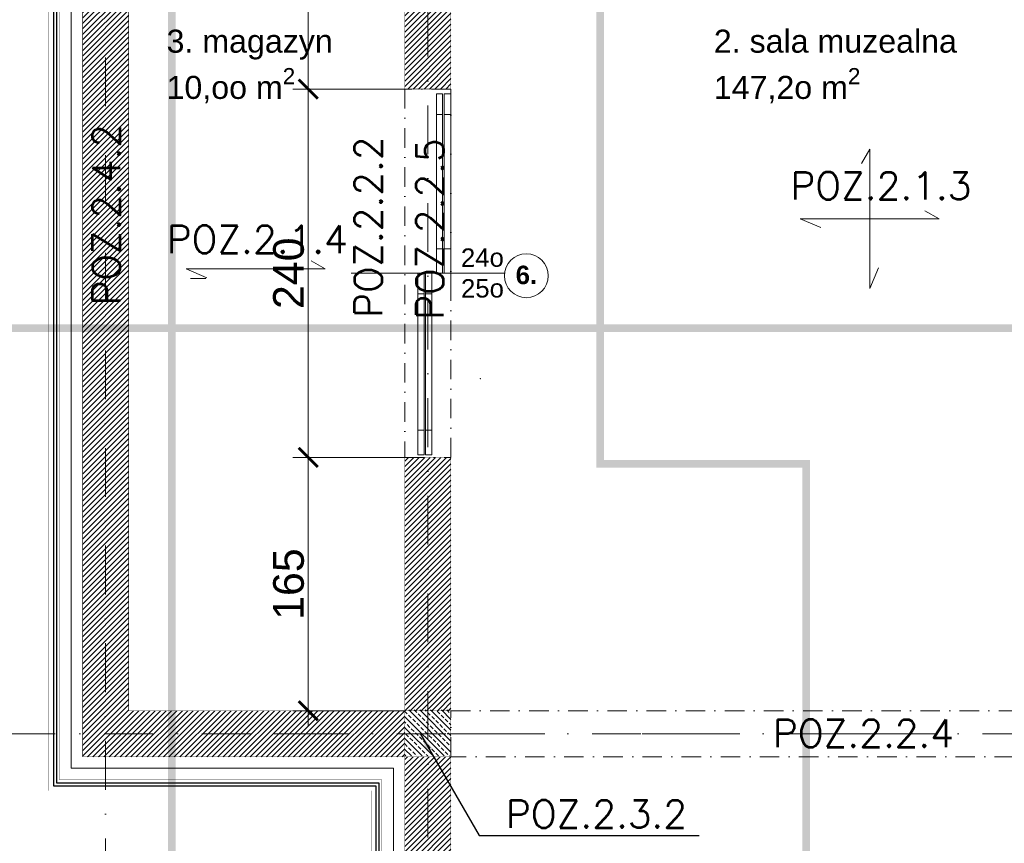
# Model space of a CAD drawing. Extents: x 4615668 to 9294084, y 5325188 to 10688993.
# Tile 547 of 656: x 4647071 to 4647713, y 5335561 to 5336098. Entities that reach past the tile are written whole.
import ezdxf
from ezdxf.lldxf.tags import DXFTag

# ---------------------------------------------------------------- set-up
doc = ezdxf.new("R2010")
doc.units = 0
doc.header["$MEASUREMENT"] = 0
doc.linetypes.add('DASHDOT', pattern=[25.4, 12.7, -6.35, 0, -6.35])
for name, color, linetype, lineweight in [('A_widok', 8, 'Continuous', 0), ('hatch', 253, 'Continuous', 0), ('K-OPISY', 252, 'Continuous', 15), ('K-OPISY @ 10', 252, 'Continuous', 15), ('K-WIDOK', 45, 'Continuous', 20), ('ocieplenie', 214, 'Continuous', 13), ('Osie', 175, 'DASHDOT', 9), ('sciany - mur', 1, 'Continuous', 30), ('Wymiar', 7, 'Continuous', 9)]:
    doc.layers.add(name, color=color, linetype=linetype, lineweight=lineweight)
for name, color, linetype in [('DIM', 7, 'Continuous'), ('OPIS', 7, 'Continuous'), ('sciany', 1, 'Continuous')]:
    doc.layers.add(name, color=color, linetype=linetype)
doc.styles.add('Arial Narrow 20', font='arial.ttf', dxfattribs={"height": 20})
doc.styles.add('ARIAL_CE', font='arial.ttf', dxfattribs={"height": 15})
doc.styles.add('ARIAL_WYM50', font='arial.ttf', dxfattribs={"height": 15})
doc.styles.add('Opis', font='simplex.shx')
doc.styles.add('Simplex', font='simplex.shx')
doc.linetypes.add('BATTING', pattern='A,0.00254,-2.54,[134,ltypeshp.shx,S=2.54,R=0,X=-2.54,Y=0],-5.08,[134,ltypeshp.shx,S=2.54,R=180,X=2.54,Y=0],-2.54', length=10.16254)
tags = doc.linetypes.add('DASH', pattern=[15, 10, -5]).pattern_tags.tags
tags[6:7] = [DXFTag(74, 4), DXFTag(75, 0), DXFTag(340, '0'), DXFTag(46, 0.0), DXFTag(50, 0.0), DXFTag(44, 0.0), DXFTag(45, 0.0)]
tags[4:5] = [DXFTag(74, 4), DXFTag(75, 0), DXFTag(340, '0'), DXFTag(46, 0.0), DXFTag(50, 0.0), DXFTag(44, 0.0), DXFTag(45, 0.0)]
doc.dimstyles.new('1do100 ok', dxfattribs={"dimscale": 0.5, "dimtxt": 12, "dimasz": 25, "dimexe": 20, "dimexo": 0, "dimgap": 5, "dimtad": 1, "dimdec": 0, "dimzin": 9, "dimtxsty": 'Arial Narrow 20', "dimblk": 'ARCHTICK', "dimcen": 3, "dimdle": 20, "dimclrd": 256, "dimclre": 256, "dimclrt": 256, "dimadec": 0, "dimazin": 2, "dimtfac": 1, "dimtdec": 0, "dimtix": 1, "dimtmove": 2, "dimatfit": 3, "dimldrblk": 'NONE', "dimfxl": 0, "dimtvp": 1, "dimtolj": 1, "dimtzin": 0, "dimlwd": 5, "dimlwe": 5, "dimarcsym": 0})
doc.dimstyles.new('1do50', dxfattribs={"dimscale": 5, "dimtxt": 2.5, "dimasz": 2.5, "dimexe": 2.5, "dimexo": 0.5, "dimgap": 1, "dimtad": 1, "dimdec": 1, "dimrnd": 0.5, "dimzin": 12, "dimdsep": 46, "dimtxsty": 'Simplex', "dimblk": 'OBLIQUE', "dimcen": 0.5, "dimdle": 2.5, "dimclrd": 256, "dimclre": 256, "dimclrt": 256, "dimadec": 1, "dimazin": 3, "dimtfac": 1, "dimtdec": 1, "dimtix": 1, "dimtmove": 0, "dimatfit": 3, "dimfxl": 0, "dimtolj": 1, "dimtzin": 0, "dimarcsym": 0})
pattern_1 = [(45, (14485.71884691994, -10341.50069414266), (-1.76776695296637, 1.76776695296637), [])]
pattern_2 = [(45, (14485.71884691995, -10341.50069414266), (-1.76776695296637, 1.76776695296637), [])]

# ---------------------------------------------------------------- blocks, each defined once
blk = doc.blocks.new('G$C61CBF25F')
at = {"layer": 'Osie', "lineweight": 0, "ltscale": 2.5}
for p, q in [((305, 0), (305, 1880.0000002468)), ((95, 540), (95, 1340)), ((1525, 640), (-5, 640))]:
    blk.add_line(p, q, dxfattribs=at)
blk = doc.blocks.new('_ArchTick')
at = {"color": 0, "linetype": 'ByBlock', "const_width": 0.15}
blk.add_lwpolyline([(-0.5, -0.5), (0.5, 0.5)], dxfattribs=at)
blk = doc.blocks.new('*D1032')
at = {"layer": 'Defpoints', "color": 0}
for p in [(4647090.195451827, 5335595.472583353), (4647300.217832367, 5335595.472583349), (4647300.217832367, 5334937.922596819)]:
    blk.add_point(p, dxfattribs=at)
at = {"layer": 'Wymiar', "linetype": 'Continuous', "lineweight": 5}
for p, q in [((4647090.195451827, 5334975.422596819), (4647090.195451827, 5334927.922596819)), ((4647300.217832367, 5334975.422596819), (4647300.217832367, 5334927.922596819)), ((4647080.195451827, 5334937.922596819), (4647310.217832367, 5334937.922596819))]:
    blk.add_line(p, q, dxfattribs=at)
at = {"layer": 'Wymiar', "linetype": 'ByBlock', "lineweight": 5, "xscale": 12.5, "yscale": 12.5, "zscale": 12.5, "rotation": 180}
blk.add_blockref('_ArchTick', (4647090.195451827, 5334937.922596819), dxfattribs=at)
at = {"layer": 'Wymiar', "linetype": 'ByBlock', "lineweight": 5, "xscale": 12.5, "yscale": 12.5, "zscale": 12.5}
blk.add_blockref('_ArchTick', (4647300.217832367, 5334937.922596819), dxfattribs=at)
at = {"layer": 'Wymiar', "lineweight": 0, "ltscale": 40, "insert": (4647195.206642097, 5334950.634056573), "char_height": 20, "attachment_point": 5, "style": 'Arial Narrow 20'}
blk.add_mtext('\\A1;210', dxfattribs=at)
blk = doc.blocks.new('_None')
blk = doc.blocks.new('*D1033')
at = {"layer": 'Defpoints', "color": 0}
for p in [(4647300.217832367, 5335595.472583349), (4647322.195451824, 5335077.936501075), (4647322.195451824, 5334937.922596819)]:
    blk.add_point(p, dxfattribs=at)
at = {"layer": 'Wymiar', "linetype": 'Continuous', "lineweight": 5}
for p, q in [((4647300.217832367, 5334975.422596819), (4647300.217832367, 5334927.922596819)), ((4647322.195451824, 5334975.422596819), (4647322.195451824, 5334927.922596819)), ((4647290.217832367, 5334937.922596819), (4647332.195451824, 5334937.922596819))]:
    blk.add_line(p, q, dxfattribs=at)
at = {"layer": 'Wymiar', "linetype": 'ByBlock', "lineweight": 5, "xscale": 12.5, "yscale": 12.5, "zscale": 12.5, "rotation": 180}
blk.add_blockref('_ArchTick', (4647300.217832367, 5334937.922596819), dxfattribs=at)
at = {"layer": 'Wymiar', "linetype": 'ByBlock', "lineweight": 5, "xscale": 12.5, "yscale": 12.5, "zscale": 12.5}
blk.add_blockref('_ArchTick', (4647322.195451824, 5334937.922596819), dxfattribs=at)
at = {"layer": 'Wymiar', "lineweight": 0, "ltscale": 40, "insert": (4647283.033499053, 5334951.476130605), "char_height": 20, "attachment_point": 5, "style": 'Arial Narrow 20'}
blk.add_mtext('\\A1;22', dxfattribs=at)
blk = doc.blocks.new('*D1101')
at = {"layer": 'Defpoints', "color": 0}
for p in [(4646832.402627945, 5335598.472583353), (4647062.188534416, 5335598.472583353), (4647269.188534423, 5335055.47258335)]:
    blk.add_point(p, dxfattribs=at)
at = {"layer": 'Wymiar', "linetype": 'Continuous', "lineweight": 5}
for p, q in [((4646832.402627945, 5335045.47258335), (4646832.402627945, 5335608.472583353)), ((4646869.902627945, 5335598.472583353), (4646822.402627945, 5335598.472583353)), ((4646869.902627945, 5335055.47258335), (4646822.402627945, 5335055.47258335))]:
    blk.add_line(p, q, dxfattribs=at)
at = {"layer": 'Wymiar', "linetype": 'ByBlock', "lineweight": 5, "xscale": 12.5, "yscale": 12.5, "zscale": 12.5}
for p, rotation in [((4646832.402627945, 5335598.472583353), 90), ((4646832.402627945, 5335055.47258335), 270)]:
    blk.add_blockref('_ArchTick', p, dxfattribs=dict(at, rotation=rotation))
at = {"layer": 'Wymiar', "lineweight": 0, "ltscale": 40, "insert": (4646819.684346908, 5335326.972583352), "char_height": 20, "attachment_point": 5, "rotation": 90, "style": 'Arial Narrow 20'}
blk.add_mtext('\\A1;543', dxfattribs=at)
blk = doc.blocks.new('*D1106')
at = {"layer": 'Defpoints', "color": 0}
for p in [(4646896.470860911, 5335632.47258335), (4647027.195451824, 5335632.47258335), (4647322.882208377, 5335092.47258335)]:
    blk.add_point(p, dxfattribs=at)
at = {"layer": 'Wymiar', "linetype": 'Continuous', "lineweight": 5}
for p, q in [((4646896.470860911, 5335082.47258335), (4646896.470860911, 5335642.47258335)), ((4646933.970860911, 5335632.47258335), (4646886.470860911, 5335632.47258335)), ((4646933.970860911, 5335092.47258335), (4646886.470860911, 5335092.47258335))]:
    blk.add_line(p, q, dxfattribs=at)
at = {"layer": 'Wymiar', "linetype": 'ByBlock', "lineweight": 5, "xscale": 12.5, "yscale": 12.5, "zscale": 12.5}
for p, rotation in [((4646896.470860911, 5335632.47258335), 90), ((4646896.470860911, 5335092.47258335), 270)]:
    blk.add_blockref('_ArchTick', p, dxfattribs=dict(at, rotation=rotation))
at = {"layer": 'Wymiar', "lineweight": 0, "ltscale": 40, "insert": (4646883.759401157, 5335362.47258335), "char_height": 20, "attachment_point": 5, "rotation": 90, "style": 'Arial Narrow 20'}
blk.add_mtext('\\A1;540', dxfattribs=at)
blk = doc.blocks.new('*D1112')
at = {"layer": 'Defpoints', "color": 0}
for p in [(4646927.274058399, 5335617.472583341), (4647322.195451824, 5335617.472583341), (4647322.195451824, 5335107.47258335)]:
    blk.add_point(p, dxfattribs=at)
at = {"layer": 'Wymiar', "linetype": 'Continuous', "lineweight": 5}
for p, q in [((4646927.274058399, 5335097.47258335), (4646927.274058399, 5335627.472583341)), ((4646964.774058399, 5335617.472583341), (4646917.274058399, 5335617.472583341)), ((4646964.774058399, 5335107.47258335), (4646917.274058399, 5335107.47258335))]:
    blk.add_line(p, q, dxfattribs=at)
at = {"layer": 'Wymiar', "linetype": 'ByBlock', "lineweight": 5, "xscale": 12.5, "yscale": 12.5, "zscale": 12.5}
for p, rotation in [((4646927.274058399, 5335617.472583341), 90), ((4646927.274058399, 5335107.47258335), 270)]:
    blk.add_blockref('_ArchTick', p, dxfattribs=dict(at, rotation=rotation))
at = {"layer": 'Wymiar', "lineweight": 0, "ltscale": 40, "insert": (4646914.562598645, 5335362.472583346), "char_height": 20, "attachment_point": 5, "rotation": 90, "style": 'Arial Narrow 20'}
blk.add_mtext('\\A1;510', dxfattribs=at)
blk = doc.blocks.new('*D1113')
at = {"layer": 'Defpoints', "color": 0}
for p in [(4646927.274058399, 5335647.47258335), (4647322.195451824, 5335647.47258335), (4647322.195451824, 5335617.472583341)]:
    blk.add_point(p, dxfattribs=at)
at = {"layer": 'Wymiar', "linetype": 'Continuous', "lineweight": 5}
for p, q in [((4646927.274058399, 5335647.47258335), (4646927.274058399, 5335659.97258335)), ((4646927.274058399, 5335607.472583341), (4646927.274058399, 5335657.47258335)), ((4646964.774058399, 5335647.47258335), (4646917.274058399, 5335647.47258335)), ((4646964.774058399, 5335617.472583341), (4646917.274058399, 5335617.472583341)), ((4646927.274058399, 5335617.472583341), (4646927.274058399, 5335604.972583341))]:
    blk.add_line(p, q, dxfattribs=at)
at = {"layer": 'Wymiar', "linetype": 'ByBlock', "lineweight": 5, "xscale": 12.5, "yscale": 12.5, "zscale": 12.5}
for p, rotation in [((4646927.274058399, 5335647.47258335), 270), ((4646927.274058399, 5335617.472583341), 90)]:
    blk.add_blockref('_ArchTick', p, dxfattribs=dict(at, rotation=rotation))
at = {"layer": 'Wymiar', "lineweight": 0, "ltscale": 40, "insert": (4646914.555777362, 5335632.472583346), "char_height": 20, "attachment_point": 5, "rotation": 90, "style": 'Arial Narrow 20'}
blk.add_mtext('\\A1;30', dxfattribs=at)
blk = doc.blocks.new('*D1114')
at = {"layer": 'Defpoints', "color": 0}
for p in [(4646927.274058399, 5336217.47258335), (4647322.195451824, 5336217.47258335), (4647322.195451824, 5335647.472583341)]:
    blk.add_point(p, dxfattribs=at)
at = {"layer": 'Wymiar', "linetype": 'Continuous', "lineweight": 5}
for p, q in [((4646927.274058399, 5335637.472583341), (4646927.274058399, 5336227.47258335)), ((4646964.774058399, 5336217.47258335), (4646917.274058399, 5336217.47258335)), ((4646964.774058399, 5335647.472583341), (4646917.274058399, 5335647.472583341))]:
    blk.add_line(p, q, dxfattribs=at)
at = {"layer": 'Wymiar', "linetype": 'ByBlock', "lineweight": 5, "xscale": 12.5, "yscale": 12.5, "zscale": 12.5}
for p, rotation in [((4646927.274058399, 5336217.47258335), 90), ((4646927.274058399, 5335647.472583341), 270)]:
    blk.add_blockref('_ArchTick', p, dxfattribs=dict(at, rotation=rotation))
at = {"layer": 'Wymiar', "lineweight": 0, "ltscale": 40, "insert": (4646914.562598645, 5335932.472583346), "char_height": 20, "attachment_point": 5, "rotation": 90, "style": 'Arial Narrow 20'}
blk.add_mtext('\\A1;570', dxfattribs=at)
blk = doc.blocks.new('_Oblique')
at = {"color": 0, "linetype": 'ByBlock', "lineweight": -2}
blk.add_line((-0.5, -0.5), (0.5, 0.5), dxfattribs=at)
blk = doc.blocks.new('*D4407')
at = {"layer": 'Defpoints', "color": 0}
for p in [(4646865.4639435, 5335617.472583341), (4647322.195451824, 5335617.472583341), (4647322.195451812, 5335442.059078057)]:
    blk.add_point(p, dxfattribs=at)
at = {"layer": 'Wymiar', "linetype": 'Continuous', "lineweight": 5}
for p, q in [((4646865.4639435, 5335432.059078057), (4646865.4639435, 5335627.472583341)), ((4646902.9639435, 5335617.472583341), (4646855.4639435, 5335617.472583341)), ((4646902.9639435, 5335442.059078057), (4646855.4639435, 5335442.059078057))]:
    blk.add_line(p, q, dxfattribs=at)
at = {"layer": 'Wymiar', "linetype": 'ByBlock', "lineweight": 5, "xscale": 12.5, "yscale": 12.5, "zscale": 12.5}
for p, rotation in [((4646865.4639435, 5335617.472583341), 90), ((4646865.4639435, 5335442.059078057), 270)]:
    blk.add_blockref('_ArchTick', p, dxfattribs=dict(at, rotation=rotation))
at = {"layer": 'Wymiar', "lineweight": 0, "ltscale": 40, "insert": (4646852.752483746, 5335529.765830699), "char_height": 20, "attachment_point": 5, "rotation": 90, "style": 'Arial Narrow 20'}
blk.add_mtext('\\A1;175', dxfattribs=at)
blk = doc.blocks.new('*D4408')
at = {"layer": 'Defpoints', "color": 0}
for p in [(4646865.4639435, 5336247.47258335), (4647322.195451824, 5336247.47258335), (4647322.195451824, 5335617.472583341)]:
    blk.add_point(p, dxfattribs=at)
at = {"layer": 'Wymiar', "linetype": 'Continuous', "lineweight": 5}
for p, q in [((4646865.4639435, 5335607.472583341), (4646865.4639435, 5336257.47258335)), ((4646902.9639435, 5336247.47258335), (4646855.4639435, 5336247.47258335)), ((4646902.9639435, 5335617.472583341), (4646855.4639435, 5335617.472583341))]:
    blk.add_line(p, q, dxfattribs=at)
at = {"layer": 'Wymiar', "linetype": 'ByBlock', "lineweight": 5, "xscale": 12.5, "yscale": 12.5, "zscale": 12.5}
for p, rotation in [((4646865.4639435, 5336247.47258335), 90), ((4646865.4639435, 5335617.472583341), 270)]:
    blk.add_blockref('_ArchTick', p, dxfattribs=dict(at, rotation=rotation))
at = {"layer": 'Wymiar', "lineweight": 0, "ltscale": 40, "insert": (4646852.745662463, 5335932.472583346), "char_height": 20, "attachment_point": 5, "rotation": 90, "style": 'Arial Narrow 20'}
blk.add_mtext('\\A1;630', dxfattribs=at)
blk = doc.blocks.new('*D4463')
at = {"layer": 'Defpoints', "color": 0}
for p in [(4647259.191139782, 5335812.472583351), (4647322.195451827, 5335812.472583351), (4647322.195451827, 5335647.472583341)]:
    blk.add_point(p, dxfattribs=at)
at = {"layer": 'DIM', "lineweight": 5, "ltscale": 40}
for p, q in [((4647259.191139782, 5335637.472583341), (4647259.191139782, 5335822.472583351)), ((4647322.195451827, 5335812.472583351), (4647249.191139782, 5335812.472583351)), ((4647322.195451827, 5335647.472583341), (4647249.191139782, 5335647.472583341))]:
    blk.add_line(p, q, dxfattribs=at)
at = {"layer": 'DIM', "linetype": 'ByBlock', "lineweight": 5, "xscale": 12.5, "yscale": 12.5, "zscale": 12.5}
for p, rotation in [((4647259.191139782, 5335812.472583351), 90), ((4647259.191139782, 5335647.472583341), 270)]:
    blk.add_blockref('_ArchTick', p, dxfattribs=dict(at, rotation=rotation))
at = {"layer": 'DIM', "lineweight": 0, "ltscale": 40, "insert": (4647246.479680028, 5335729.972583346), "char_height": 20, "attachment_point": 5, "rotation": 90, "style": 'Arial Narrow 20'}
blk.add_mtext('\\A1;165', dxfattribs=at)
blk = doc.blocks.new('*D4464')
at = {"layer": 'Defpoints', "color": 0}
for p in [(4647259.191139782, 5336052.472583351), (4647322.195451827, 5336052.472583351), (4647322.195451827, 5335812.472583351)]:
    blk.add_point(p, dxfattribs=at)
at = {"layer": 'DIM', "lineweight": 5, "ltscale": 40}
for p, q in [((4647259.191139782, 5335802.472583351), (4647259.191139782, 5336062.472583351)), ((4647322.195451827, 5336052.472583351), (4647249.191139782, 5336052.472583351)), ((4647322.195451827, 5335812.472583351), (4647249.191139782, 5335812.472583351))]:
    blk.add_line(p, q, dxfattribs=at)
at = {"layer": 'DIM', "linetype": 'ByBlock', "lineweight": 5, "xscale": 12.5, "yscale": 12.5, "zscale": 12.5}
for p, rotation in [((4647259.191139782, 5336052.472583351), 90), ((4647259.191139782, 5335812.472583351), 270)]:
    blk.add_blockref('_ArchTick', p, dxfattribs=dict(at, rotation=rotation))
at = {"layer": 'DIM', "lineweight": 0, "ltscale": 40, "insert": (4647246.479680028, 5335932.472583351), "char_height": 20, "attachment_point": 5, "rotation": 90, "style": 'Arial Narrow 20'}
blk.add_mtext('\\A1;240', dxfattribs=at)
blk = doc.blocks.new('*D4465')
at = {"layer": 'Defpoints', "color": 0}
for p in [(4647259.191139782, 5336217.47258335), (4647323.10360173, 5336217.47258335), (4647323.10360173, 5336052.472583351)]:
    blk.add_point(p, dxfattribs=at)
at = {"layer": 'DIM', "lineweight": 5, "ltscale": 40}
for p, q in [((4647259.191139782, 5336042.472583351), (4647259.191139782, 5336227.47258335)), ((4647323.10360173, 5336217.47258335), (4647249.191139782, 5336217.47258335)), ((4647323.10360173, 5336052.472583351), (4647249.191139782, 5336052.472583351))]:
    blk.add_line(p, q, dxfattribs=at)
at = {"layer": 'DIM', "linetype": 'ByBlock', "lineweight": 5, "xscale": 12.5, "yscale": 12.5, "zscale": 12.5}
for p, rotation in [((4647259.191139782, 5336217.47258335), 90), ((4647259.191139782, 5336052.472583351), 270)]:
    blk.add_blockref('_ArchTick', p, dxfattribs=dict(at, rotation=rotation))
at = {"layer": 'DIM', "lineweight": 0, "ltscale": 40, "insert": (4647246.479680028, 5336134.97258335), "char_height": 20, "attachment_point": 5, "rotation": 90, "style": 'Arial Narrow 20'}
blk.add_mtext('\\A1;165', dxfattribs=at)

msp = doc.modelspace()

# ---------------------------------------------------------------- hatches: boundary and pattern name
at = {"layer": 'hatch', "lineweight": 0, "ltscale": 40, "transparency": 33554687}
h = msp.add_hatch(dxfattribs=at)
h.set_pattern_fill('ANSI31', color=256, scale=20)
h.set_pattern_definition(pattern_2)
h.paths.add_polyline_path([(4647322.195451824, 5336247.47258335), (4647322.195451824, 5336217.47258335), (4647142.195451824, 5336217.472583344), (4647142.195451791, 5335647.472583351), (4647322.195451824, 5335647.472583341), (4647322.195451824, 5335617.472583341), (4647112.195451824, 5335617.472583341), (4647112.195451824, 5336247.47258335)])
h = msp.add_hatch(dxfattribs=at)
h.set_pattern_fill('ANSI31', color=256, scale=20)
h.set_pattern_definition(pattern_1)
h.paths.add_polyline_path([(4647322.195451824, 5336151.840111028), (4647322.195451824, 5336121.840111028), (4647322.195451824, 5336122.47258335), (4647322.195451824, 5336052.472583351), (4647334.695451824, 5336052.472583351), (4647334.695451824, 5336217.47258335), (4647322.195451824, 5336217.47258335), (4647322.195451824, 5336152.47258335), (4647322.195451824, 5336151.840111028)], is_closed=False)
h.paths.add_polyline_path([(4647334.695451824, 5336052.472583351), (4647352.195451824, 5336052.472583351), (4647352.195451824, 5336217.47258335), (4647334.695451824, 5336217.47258335), (4647334.695451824, 5336052.472583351)], is_closed=False)
h = msp.add_hatch(dxfattribs=at)
h.set_pattern_fill('ANSI31', color=256, scale=20)
h.set_pattern_definition(pattern_2)
h.paths.add_polyline_path([(4647322.195451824, 5335647.47258335), (4647337.195451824, 5335647.47258335), (4647337.195451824, 5335812.472583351), (4647322.195451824, 5335812.472583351), (4647322.195451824, 5335647.47258335)], is_closed=False)
h.paths.add_polyline_path([(4647352.195451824, 5335647.47258335), (4647352.195451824, 5335812.472583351), (4647337.195451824, 5335812.472583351), (4647337.195451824, 5335647.47258335), (4647352.195451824, 5335647.47258335)], is_closed=False)
h = msp.add_hatch(dxfattribs=at)
h.set_pattern_fill('ANSI33', color=256, scale=20, angle=90)
h.set_pattern_definition([(135, (8218.007848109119, -11480.9450743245), (-3.535533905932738, -3.535533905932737), []), (135, (8218.007848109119, -11477.4095404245), (-3.535533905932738, -3.535533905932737), [2.5, -1.25])])
h.paths.add_polyline_path([(4647322.195451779, 5335618.025495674), (4647352.195451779, 5335618.025495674), (4647352.195451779, 5335648.025495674), (4647322.195451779, 5335648.025495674)])
h = msp.add_hatch(dxfattribs=at)
h.set_pattern_fill('ANSI31', color=256, scale=20)
h.set_pattern_definition(pattern_1)
h.paths.add_polyline_path([(4647334.695451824, 5335467.059073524), (4647352.195451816, 5335467.059073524), (4647352.195451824, 5335617.47258335), (4647334.695451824, 5335617.47258335), (4647334.695451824, 5335467.059073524)], is_closed=False)
h.paths.add_polyline_path([(4647334.695451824, 5335467.059073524), (4647334.695451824, 5335617.47258335), (4647322.195451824, 5335617.47258335), (4647322.195451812, 5335467.059073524), (4647334.695451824, 5335467.059073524)], is_closed=False)
h.paths.add_polyline_path([(4647334.695451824, 5335442.059073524), (4647334.695451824, 5335467.059073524), (4647322.195451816, 5335467.059073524), (4647322.195451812, 5335442.059073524), (4647334.695451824, 5335442.059073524)], is_closed=False)
h.paths.add_polyline_path([(4647334.695451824, 5335442.059073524), (4647352.195451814, 5335442.059073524), (4647352.195451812, 5335467.059073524), (4647334.695451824, 5335467.059073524), (4647334.695451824, 5335442.059073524)], is_closed=False)
h.paths.add_polyline_path([(4647352.195451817, 5335357.059073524), (4647352.195451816, 5335382.059073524), (4647334.695451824, 5335382.059073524), (4647334.695451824, 5335357.059073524), (4647352.195451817, 5335357.059073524)], is_closed=False)
h.paths.add_polyline_path([(4647322.195451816, 5335382.059073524), (4647322.195451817, 5335357.059073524), (4647334.695451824, 5335357.059073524), (4647334.695451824, 5335382.059073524), (4647322.195451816, 5335382.059073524)], is_closed=False)
h.paths.add_polyline_path([(4647352.195451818, 5335272.059073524), (4647352.195451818, 5335297.059073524), (4647334.695451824, 5335297.059073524), (4647334.695451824, 5335272.059073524), (4647352.195451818, 5335272.059073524)], is_closed=False)
h.paths.add_polyline_path([(4647322.195451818, 5335297.059073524), (4647322.195451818, 5335272.059073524), (4647334.695451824, 5335272.059073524), (4647334.695451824, 5335297.059073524), (4647322.195451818, 5335297.059073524)], is_closed=False)
h.paths.add_polyline_path([(4647352.195451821, 5335187.059073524), (4647352.19545182, 5335212.059073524), (4647334.695451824, 5335212.059073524), (4647334.695451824, 5335187.059073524), (4647352.195451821, 5335187.059073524)], is_closed=False)
h.paths.add_polyline_path([(4647322.19545182, 5335212.059073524), (4647322.195451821, 5335187.059073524), (4647334.695451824, 5335187.059073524), (4647334.695451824, 5335212.059073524), (4647322.19545182, 5335212.059073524)], is_closed=False)
h.paths.add_polyline_path([(4647352.195451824, 5335127.222583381), (4647334.695451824, 5335127.222583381), (4647334.695451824, 5335107.47258335), (4647352.195451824, 5335107.47258335), (4647352.195451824, 5335127.222583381)], is_closed=False)
h.paths.add_polyline_path([(4647334.695451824, 5335127.222583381), (4647322.195451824, 5335127.222583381), (4647322.195451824, 5335107.47258335), (4647334.695451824, 5335107.47258335), (4647334.695451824, 5335127.222583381)], is_closed=False)

# ---------------------------------------------------------------- linework, layer by layer
at = {"linetype": 'DASHDOT', "lineweight": 0}
for points in [[(4647322.195451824, 5335812.472583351), (4647352.195451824, 5335812.472583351), (4647352.195451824, 5336052.472583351), (4647322.195451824, 5336052.472583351)], [(4647872.195451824, 5335617.47258335), (4647352.195451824, 5335617.47258335), (4647352.195451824, 5335647.47258335), (4647872.195451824, 5335647.47258335)]]:
    msp.add_lwpolyline(points, close=True, dxfattribs=at)
at = {"layer": 'A_widok', "ltscale": 10}
for points in [[(4647346.72636121, 5335948.472583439), (4647346.726361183, 5336049.408269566), (4647342.726361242, 5336049.408269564), (4647342.72636121, 5335948.472583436)], [(4647352.19545179, 5335948.472583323), (4647352.195451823, 5336049.408269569), (4647347.726361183, 5336049.408269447), (4647347.72636121, 5335948.47258332)], [(4647346.726361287, 5336035.908269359), (4647346.726361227, 5335932.472583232), (4647342.726361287, 5335932.472583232), (4647342.726361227, 5336035.908269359)], [(4647352.195451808, 5336035.908269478), (4647352.195451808, 5335932.472583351), (4647347.726361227, 5335932.472583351), (4647347.726361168, 5336035.908269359)], [(4647334.72636121, 5335830.167090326), (4647334.726361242, 5335932.472583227), (4647330.726361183, 5335932.472583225), (4647330.72636121, 5335830.167090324)], [(4647339.72636115, 5335830.167090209), (4647339.726361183, 5335932.47258311), (4647335.726361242, 5335932.472583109), (4647335.726361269, 5335830.167090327)], [(4647334.726361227, 5335918.972583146), (4647334.726361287, 5335814.167090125), (4647330.726361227, 5335814.167090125), (4647330.726361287, 5335918.972583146)], [(4647339.726361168, 5335918.972583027), (4647339.726361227, 5335814.167090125), (4647335.726361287, 5335814.167090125), (4647335.726361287, 5335918.972583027)]]:
    msp.add_lwpolyline(points, close=True, dxfattribs=at)
at = {"layer": 'A_widok'}
msp.add_point((4647371.283110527, 5335863.848856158), dxfattribs=at)
at = {"layer": 'hatch', "linetype": 'BATTING', "lineweight": 0, "ltscale": 0.75}
msp.add_lwpolyline([(4647314.717832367, 5336603.475551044), (4647314.717832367, 5336603.475551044), (4647314.717832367, 5336254.972583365), (4647104.695451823, 5336254.97258335), (4647104.695451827, 5336087.972583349), (4647104.695451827, 5335609.972583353), (4647314.717832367, 5335609.972583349), (4647314.717832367, 5335449.559073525), (4647322.195451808, 5335449.559073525)], dxfattribs=at)
at = {"layer": 'K-WIDOK'}
msp.add_line((4647192.431947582, 5335929.100441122), (4647182.431947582, 5335929.100441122), dxfattribs=at)
at = {"layer": 'ocieplenie', "lineweight": 0, "ltscale": 40, "const_width": 0.1}
msp.add_lwpolyline([(4647310.195451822, 5336605.475551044), (4647300.217832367, 5336605.475551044), (4647300.217832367, 5336269.472583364), (4647090.195451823, 5336269.472583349), (4647090.195451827, 5336087.972583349), (4647090.195451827, 5335595.472583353), (4647300.217832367, 5335595.472583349), (4647300.217832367, 5335440.059073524), (4647310.195451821, 5335440.059073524)], dxfattribs=at)
at = {"layer": 'ocieplenie', "lineweight": -3, "ltscale": 40}
for points in [[(4647322.195451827, 5336603.475551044), (4647303.217832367, 5336603.475551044), (4647303.217832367, 5336266.472583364), (4647093.195451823, 5336266.472583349), (4647093.195451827, 5336087.972583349), (4647093.195451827, 5335598.472583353), (4647303.217832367, 5335598.472583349), (4647303.217832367, 5335442.059073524), (4647322.195451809, 5335442.059073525)], [(4647322.195451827, 5336603.475551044), (4647305.217832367, 5336603.475551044), (4647305.217832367, 5336264.472583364), (4647095.195451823, 5336264.472583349), (4647095.195451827, 5336087.972583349), (4647095.195451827, 5335600.472583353), (4647305.217832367, 5335600.472583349), (4647305.217832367, 5335442.059073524), (4647322.195451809, 5335442.059073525)]]:
    msp.add_lwpolyline(points, dxfattribs=at)
at = {"layer": 'ocieplenie', "lineweight": -3, "ltscale": 40, "const_width": 0.2}
msp.add_lwpolyline([(4647322.195451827, 5336603.475551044), (4647307.217832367, 5336603.475551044), (4647307.217832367, 5336262.472583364), (4647097.195451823, 5336262.472583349), (4647097.195451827, 5336087.972583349), (4647097.195451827, 5335602.472583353), (4647307.217832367, 5335602.472583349), (4647307.217832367, 5335442.059073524), (4647322.195451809, 5335442.059073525)], dxfattribs=at)
at = {"layer": 'Osie', "lineweight": 0, "ltscale": 5}
msp.add_line((4648557.195451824, 5335632.47258335), (4647237.041711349, 5335632.47258335), dxfattribs=at)
at = {"layer": 'sciany', "ltscale": 40}
for points in [[(4647322.195451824, 5335617.472583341, 0.3, 0.3, 0), (4647112.195451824, 5335617.472583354, 0.3, 0.3, 0), (4647112.195451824, 5336247.47258335, 0.3, 0.3, 0), (4647322.195451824, 5336247.47258335, 0.3, 0, 0)], [(4647322.195451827, 5335647.472583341, 0.3, 0.3, 0), (4647142.195451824, 5335647.472583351, 0.3, 0.3, 0), (4647142.195451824, 5336217.47258335, 0.3, 0.3, 0), (4647322.195451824, 5336217.47258335, 0.3, 0, 0)]]:
    msp.add_lwpolyline(points, format="xyseb", dxfattribs=at)
at = {"layer": 'sciany', "ltscale": 40, "const_width": 0.3}
for points in [[(4647322.195451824, 5336152.47258335), (4647322.195451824, 5336152.47258335), (4647322.195451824, 5336122.47258335), (4647322.195451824, 5336122.47258335), (4647322.195451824, 5336052.472583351), (4647352.195451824, 5336052.472583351), (4647352.195451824, 5336217.47258335), (4647322.195451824, 5336217.47258335)], [(4647322.195451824, 5335617.47258335), (4647352.195451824, 5335617.47258335), (4647352.195451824, 5335647.47258335), (4647322.195451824, 5335647.47258335)], [(4647322.195451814, 5335442.059073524), (4647352.195451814, 5335442.059073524), (4647352.195451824, 5335617.47258335), (4647322.195451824, 5335617.47258335)]]:
    msp.add_lwpolyline(points, close=True, dxfattribs=at)
msp.add_lwpolyline([(4647322.195451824, 5335712.47258335), (4647322.195451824, 5335647.47258335), (4647352.195451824, 5335647.47258335), (4647352.195451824, 5335812.472583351), (4647322.195451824, 5335812.472583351), (4647322.195451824, 5335742.47258335), (4647322.195451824, 5335742.47258335), (4647322.195451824, 5335712.47258335), (4647322.195451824, 5335712.47258335)], dxfattribs=at)
at = {"layer": 'sciany - mur', "color": 251, "linetype": 'DASH', "lineweight": 0}
msp.add_line((4647352.195451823, 5336049.408269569), (4647352.195451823, 5335918.103416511), dxfattribs=at)
at = {"layer": 'sciany - mur', "color": 251, "lineweight": 0, "ltscale": 40}
msp.add_line((4647287.195451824, 5335932.472583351), (4647387.195451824, 5335932.472583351), dxfattribs=at)
msp.add_circle((4647401.375553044, 5335930.810558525), 14.27717048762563, dxfattribs=at)
at = {"layer": 'Wymiar', "linetype": 'Continuous', "ltscale": 40}
for p, q in [((4647625.075674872, 5336013.248883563), (4647619.769214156, 5336003.96573599)), ((4647625.075674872, 5335922.609677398), (4647625.075674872, 5336013.248883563)), ((4647670.395277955, 5335967.92928048), (4647661.112130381, 5335973.235741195)), ((4647579.756071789, 5335967.92928048), (4647670.395277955, 5335967.92928048)), ((4647579.756071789, 5335967.92928048), (4647593.2378722, 5335962.231471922)), ((4647270.351317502, 5335935.282975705), (4647261.068169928, 5335940.58943642)), ((4647179.712111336, 5335935.282975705), (4647270.351317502, 5335935.282975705)), ((4647179.712111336, 5335935.282975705), (4647193.193911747, 5335929.585167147)), ((4647625.075674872, 5335922.609677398), (4647630.77348343, 5335936.091477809))]:
    msp.add_line(p, q, dxfattribs=at)
at = {"layer": 'Wymiar', "linetype": 'DASHDOT', "lineweight": 0, "const_width": 5}
for points in [[(4647475.513318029, 5336938.921555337), (4647501.528934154, 5336894.515589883), (4647449.497701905, 5336894.515589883), (4647449.497701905, 5335808.386043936), (4647583.640722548, 5335808.386043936), (4647583.640722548, 5334832.438799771), (4647636.571147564, 5334832.438799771), (4647629.387417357, 5334803.35345308)], [(4647196.248974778, 5335325.898220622), (4647222.264590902, 5335370.304186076), (4647170.233358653, 5335370.304186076), (4647170.233358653, 5335417.145802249), (4647170.233358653, 5336503.275348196), (4647222.264590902, 5336503.275348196), (4647196.248974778, 5336547.68131365)], [(4646604.914026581, 5335922.612009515), (4646649.319992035, 5335948.62762564), (4646649.319992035, 5335896.596393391), (4647735.449537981, 5335896.596393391), (4647735.449537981, 5336030.739414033), (4648831.102257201, 5336030.739414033), (4648831.102257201, 5336083.66983905), (4648860.187603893, 5336076.486108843)]]:
    msp.add_lwpolyline(points, dxfattribs=at)

# ---------------------------------------------------------------- block references
at = {"lineweight": 0, "ltscale": 40}
msp.add_blockref('G$C61CBF25F', (4647032.195451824, 5334992.47258335), dxfattribs=at)

# ---------------------------------------------------------------- texts
at = {"layer": 'K-OPISY', "insert": (4647136.588243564, 5336029.697926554), "char_height": 18, "attachment_point": 9, "rotation": 90, "style": 'Simplex'}
msp.add_mtext('{\\C0;POZ.2.4.2}', dxfattribs=at)
at = {"layer": 'K-OPISY', "char_height": 18, "style": 'Simplex'}
for s, insert, attachment_point in [('{\\C0;POZ.2.1.3}', (4647691.369345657, 5335980.421648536), 9), ('{\\C0;POZ.2.3.2}', (4647388.006511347, 5335571.133902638), 7)]:
    msp.add_mtext(s, dxfattribs=dict(at, insert=insert, attachment_point=attachment_point))
at = {"layer": 'K-OPISY @ 10', "char_height": 18, "width": 427.8744737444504, "attachment_point": 1, "style": 'Opis'}
for s, insert, rotation in [('{\\C0;POZ.2.2.2}', (4647289.367195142, 5335903.514426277), 90.00000002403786), ('{\\C0;POZ.2.2.5}', (4647329.464386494, 5335902.314243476), 90.00000002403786), ('{\\C0;POZ.2.1.4}', (4647166.939029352, 5335963.590978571), 2.4037842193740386e-08), ('{\\C0;POZ.2.2.4}', (4647561.970768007, 5335641.797583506), 2.4037842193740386e-08)]:
    msp.add_mtext(s, dxfattribs=dict(at, insert=insert, rotation=rotation))
at = {"layer": 'OPIS', "char_height": 12, "width": 1777.51737514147, "attachment_point": 5, "rotation": 0.15444832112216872, "style": 'ARIAL_CE'}
for s, insert in [('\\pxi-10,l16.666687,t16.666687;24o\\P25o', (4647332.726361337, 5335932.472583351)), ('\\pxi-10,l16.666687,t16.666687;{\\fArial CE|b1|i0|c238|p34;6.}', (4647361.391231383, 5335931.200231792))]:
    msp.add_mtext(s, dxfattribs=dict(at, insert=insert))
at = {"layer": 'sciany', "color": 251, "ltscale": 40, "char_height": 15, "width": 191.1449040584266, "attachment_point": 1, "style": 'ARIAL_WYM50'}
for s, insert in [('\\A1;{\\C0;3. magazyn\\P10,oo m{\\H0.7x;\\S2^ ;}}', (4647166.892785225, 5336091.1422378)), ('\\A1;{\\C0;2. sala muzealna\\P147,2o m{\\H0.7x;\\S2^ ;}}', (4647523.518514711, 5336091.1422378))]:
    msp.add_mtext(s, dxfattribs=dict(at, insert=insert))

# ---------------------------------------------------------------- dimensions: what is measured, and where the dimension line sits
at = {"layer": 'DIM', "color": 1, "lineweight": 0, "ltscale": 40}
for base, p1, p2, picture, middle in [((4647259.191139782, 5336217.47258335), (4647323.10360173, 5336052.472583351), (4647323.10360173, 5336217.47258335), '*D4465', (4647246.479680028, 5336134.97258335)), ((4647259.191139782, 5336052.472583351), (4647322.195451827, 5335812.472583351), (4647322.195451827, 5336052.472583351), '*D4464', (4647246.479680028, 5335932.472583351)), ((4647259.191139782, 5335812.472583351), (4647322.195451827, 5335647.472583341), (4647322.195451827, 5335812.472583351), '*D4463', (4647246.479680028, 5335729.972583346))]:
    dim = msp.add_linear_dim(base=base, p1=p1, p2=p2, angle=90, dimstyle='1do100 ok', override={"dimfxl": 1, "dimfxlon": 0}, dxfattribs=at)
    dim.commit()
    dim.dimension.update_dxf_attribs({"geometry": picture, "text_midpoint": middle})
at = {"layer": 'Wymiar', "color": 31, "linetype": 'Continuous', "lineweight": 0}
for base, p1, p2, picture, middle in [((4646865.4639435, 5336247.47258335), (4647322.195451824, 5335617.472583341), (4647322.195451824, 5336247.47258335), '*D4408', (4646852.745662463, 5335932.472583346)), ((4646927.274058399, 5336217.47258335), (4647322.195451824, 5335647.472583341), (4647322.195451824, 5336217.47258335), '*D1114', (4646914.562598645, 5335932.472583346)), ((4646927.274058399, 5335647.47258335), (4647322.195451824, 5335617.472583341), (4647322.195451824, 5335647.47258335), '*D1113', (4646914.555777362, 5335632.472583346)), ((4646896.470860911, 5335632.47258335), (4647322.882208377, 5335092.47258335), (4647027.195451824, 5335632.47258335), '*D1106', (4646883.759401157, 5335362.47258335)), ((4646865.4639435, 5335617.472583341), (4647322.195451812, 5335442.059078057), (4647322.195451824, 5335617.472583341), '*D4407', (4646852.752483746, 5335529.765830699)), ((4646927.274058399, 5335617.472583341), (4647322.195451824, 5335107.47258335), (4647322.195451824, 5335617.472583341), '*D1112', (4646914.562598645, 5335362.472583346)), ((4646832.402627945, 5335598.472583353), (4647269.188534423, 5335055.47258335), (4647062.188534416, 5335598.472583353), '*D1101', (4646819.684346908, 5335326.972583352))]:
    dim = msp.add_linear_dim(base=base, p1=p1, p2=p2, angle=90, dimstyle='1do100 ok', override={"dimtxsty": 'Arial Narrow 20', "dimldrblk": 'None'}, dxfattribs=at)
    dim.commit()
    dim.dimension.update_dxf_attribs({"geometry": picture, "text_midpoint": middle})
dim = msp.add_linear_dim(base=(4647300.217832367, 5334937.922596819), p1=(4647090.195451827, 5335595.472583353), p2=(4647300.217832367, 5335595.472583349), dimstyle='1do100 ok', override={"dimtxsty": 'Arial Narrow 20', "dimldrblk": 'None'}, dxfattribs=at)
dim.commit()
dim.dimension.update_dxf_attribs({"geometry": '*D1032', "text_midpoint": (4647195.206642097, 5334950.634056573)})
dim = msp.add_linear_dim(base=(4647322.195451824, 5334937.922596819), p1=(4647300.217832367, 5335595.472583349), p2=(4647322.195451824, 5335077.936501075), dimstyle='1do100 ok', override={"dimtxsty": 'Arial Narrow 20', "dimldrblk": 'None'}, dxfattribs=at)
dim.commit()
dim.dimension.update_dxf_attribs({"geometry": '*D1033', "text_midpoint": (4647283.033499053, 5334951.476130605), "dimtype": 160})

# ---------------------------------------------------------------- leaders
at = {"layer": 'K-OPISY', "annotation_type": 0, "has_hookline": 1, "hookline_direction": 0, "text_width": 126}
msp.add_leader([(4647332.174711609, 5335632.64203941), (4647370.506511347, 5335566.133902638), (4647383.006511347, 5335566.133902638)], dimstyle='1do50', override={"dimgap": 1, "dimtad": 1}, dxfattribs=at)

doc.saveas('drawing.dxf')
